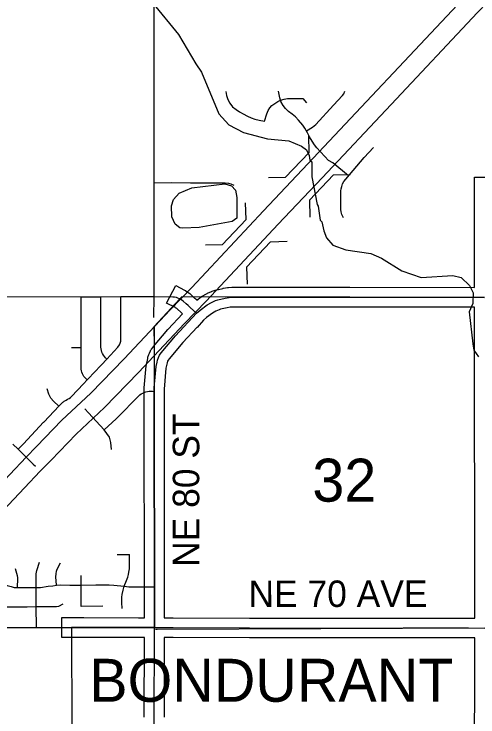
# Model space of a CAD drawing. Extents: x -1403959 to 81668, y -1400582 to 11018.
# Drawn here: x 8024.3 to 8160, y 8890.9 to 9096.5 of the extents above; entities that cross this region are included whole.
import ezdxf

# ---------------------------------------------------------------- set-up
doc = ezdxf.new("R2010")
doc.units = 0
for name, color, linetype in [('tdCiCoBndryTxt', 7, 'Continuous'), ('tdCiCorpBndryTxt', 7, 'Continuous'), ('tdCiRRCL', 7, 'Continuous'), ('tdCiRROwnerTxt', 7, 'Continuous'), ('tdCiSectLine', 7, 'Continuous'), ('tdCiSectNmbr', 7, 'Continuous'), ('tdCiSectTwpRng', 7, 'Continuous'), ('tdCoCityStreetMajor', 7, 'Continuous'), ('tdCoClipBndry', 7, 'Continuous'), ('tdCoDivCarto', 7, 'Continuous'), ('tdCoSectLinePart', 7, 'Continuous'), ('tdCoSectNmbr', 7, 'Continuous'), ('tdCoShieldCoRteHrd', 7, 'Continuous'), ('tdCoSurfBitum', 7, 'Continuous'), ('tdCoSurfEarth', 7, 'Continuous')]:
    doc.layers.add(name, color=color, linetype=linetype)

msp = doc.modelspace()

# ---------------------------------------------------------------- linework, layer by layer
at = {"layer": 'tdCiCoBndryTxt'}
for points in [[(8088.15, 9013.72), (8122.53, 9013.7), (8161.87, 9013.65)], [(8077.67, 9008.99), (8075.84, 9010.69), (8075.19, 9011.29)], [(8065.28, 8987.22), (8065.83, 8993.4), (8066.11, 8994.69), (8066.22, 8995.24), (8066.49, 8996.05), (8066.84, 8996.79), (8067.3, 8997.46), (8071.47, 9002.4), (8077.67, 9008.99)], [(8065.26, 8987.01), (8065.28, 8987.22)], [(8065.26, 8986.98), (8065.26, 8987.01)], [(8065.33, 8917.06), (8065.26, 8986.98)], [(8041.13, 8917.08), (8044.65, 8917.09), (8060.65, 8917.06), (8065.33, 8917.05)], [(8065.27, 8887.61), (8065.27, 8890.9), (8065.33, 8914.66), (8065.33, 8917.05)], [(8065.33, 8917.05), (8065.33, 8917.06)], [(8065.33, 8917.05), (8070.79, 8917.05), (8093.13, 8916.97), (8115.3, 8916.93), (8138.14, 8916.95), (8157.24, 8916.95), (8161.92, 8916.93), (8167.48, 8916.96), (8195.57, 8916.93), (8218.73, 8916.92), (8252.67, 8916.91), (8258.85, 8916.88), (8355.45, 8916.82), (8379.54, 8916.9), (8415.58, 8916.85), (8452.06, 8916.96)]]:
    msp.add_lwpolyline(points, dxfattribs=at)
at = {"layer": 'tdCiCorpBndryTxt'}
for points in [[(8077.67, 9008.99), (8078.7, 9009.95), (8080.77, 9011.47), (8082.01, 9012.19), (8083.22, 9012.72), (8083.85, 9012.95), (8086.01, 9013.45), (8087.17, 9013.65), (8088.15, 9013.72), (8088.15, 9013.72)], [(8088.15, 9013.72), (8088.15, 9013.72)]]:
    msp.add_lwpolyline(points, dxfattribs=at)
at = {"layer": 'tdCiRRCL'}
msp.add_lwpolyline([(8161.87, 9013.65), (8122.53, 9013.7), (8088.15, 9013.72), (8073.33, 9013.77), (8072.81, 9013.22), (8065.24, 9005.1), (8065.26, 8986.98), (8065.33, 8917.06), (8060.17, 8917.06), (8041.13, 8917.06), (8041.14, 8887.44)], dxfattribs=at)
at = {"layer": 'tdCiRROwnerTxt'}
msp.add_lwpolyline([(8075.19, 9011.29), (8074.64, 9011.78), (8073.72, 9012.59), (8073.36, 9012.88), (8072.96, 9013.14), (8072.81, 9013.22)], dxfattribs=at)
at = {"layer": 'tdCiSectLine'}
for points in [[(8062.36, 8890.91), (8062.43, 8914.16), (8060.65, 8914.16), (8044.65, 8914.18), (8041.13, 8914.18), (8038.23, 8914.18), (8038.22, 8919.98), (8041.12, 8919.98), (8044.65, 8919.99), (8044.65, 8919.99), (8044.66, 8919.99), (8060.66, 8919.97), (8060.66, 8919.97), (8062.43, 8919.96), (8062.36, 8986.97), (8062.36, 8986.98), (8062.36, 8987.16), (8062.37, 8987.23), (8062.94, 8993.66), (8062.96, 8993.78), (8062.99, 8993.97), (8063, 8994.02), (8063.27, 8995.28), (8063.37, 8995.79), (8063.37, 8995.8), (8063.42, 8995.99), (8063.46, 8996.14), (8063.73, 8996.95), (8063.74, 8996.99), (8063.81, 8997.16), (8063.87, 8997.3), (8064.22, 8998.04), (8064.24, 8998.08), (8064.33, 8998.24), (8064.43, 8998.41), (8064.46, 8998.46), (8064.93, 8999.12), (8065, 8999.22), (8065.08, 8999.33), (8069.25, 9004.27), (8069.28, 9004.32), (8069.35, 9004.39), (8073.55, 9008.85), (8073.24, 9009.14), (8071.86, 9010.37), (8071.66, 9010.53), (8071.49, 9010.64), (8071.46, 9010.65), (8068.89, 9012), (8071.6, 9017.14), (8074.17, 9015.79), (8074.31, 9015.71), (8074.41, 9015.65), (8074.55, 9015.57), (8074.94, 9015.31), (8074.97, 9015.3), (8075.12, 9015.19), (8075.16, 9015.15), (8075.53, 9014.86), (8075.64, 9014.77), (8075.65, 9014.76), (8077.11, 9013.46), (8077.16, 9013.42), (8077.53, 9013.08), (8077.55, 9013.09), (8077.77, 9012.88), (8079.05, 9013.81), (8079.15, 9013.89), (8079.31, 9013.99), (8079.32, 9013.99), (8080.57, 9014.71), (8080.73, 9014.79), (8080.84, 9014.85), (8082.06, 9015.38), (8082.11, 9015.4), (8082.22, 9015.44), (8082.85, 9015.67), (8082.92, 9015.7), (8083.1, 9015.75), (8083.2, 9015.78), (8085.36, 9016.28), (8085.44, 9016.3), (8085.52, 9016.31), (8086.68, 9016.51), (8086.79, 9016.53), (8086.98, 9016.54), (8087.95, 9016.61), (8087.96, 9016.61), (8088.15, 9016.62), (8088.15, 9016.62), (8122.53, 9016.6), (8122.54, 9016.6), (8158.96, 9016.55), (8158.96, 9045.96), (8158.96, 9048.86), (8164.77, 9048.86)], [(8115.3, 8919.83), (8138.13, 8919.85), (8138.14, 8919.85), (8157.24, 8919.85), (8157.24, 8919.85), (8159.01, 8919.85), (8158.97, 9010.75), (8158.96, 9010.75), (8158.96, 9010.75), (8122.53, 9010.8), (8088.24, 9010.81), (8087.52, 9010.76), (8086.58, 9010.6), (8084.68, 9010.17), (8084.31, 9010.03), (8083.32, 9009.59), (8082.35, 9009.04), (8080.56, 9007.72), (8079.73, 9006.94), (8077.82, 9004.89), (8077.81, 9004.9), (8073.63, 9000.47), (8069.61, 8995.69), (8069.36, 8995.33), (8069.19, 8994.98), (8069.03, 8994.5), (8068.96, 8994.13), (8068.96, 8994.12), (8068.95, 8994.07), (8068.71, 8992.96), (8068.16, 8986.85), (8068.23, 8919.96), (8070.79, 8919.95), (8070.8, 8919.95), (8093.13, 8919.87), (8115.3, 8919.83)], [(8158.97, 8870.09), (8159.01, 8914.04), (8157.23, 8914.05), (8138.14, 8914.05), (8115.31, 8914.03), (8115.3, 8914.03), (8115.3, 8914.03), (8093.12, 8914.07), (8093.12, 8914.07), (8070.79, 8914.15), (8068.23, 8914.15), (8068.17, 8890.89)]]:
    msp.add_lwpolyline(points, dxfattribs=at)
at = {"layer": 'tdCiSectNmbr'}
for points in [[(8065.29, 9046.53), (8065.29, 9047.17), (8065.23, 9059.08), (8065.26, 9061.71), (8065.27, 9080.65), (8065.28, 9110.66)], [(8065.23, 9013.87), (8065.29, 9046.53)], [(8006.68, 9013.84), (8019.19, 9013.87), (8043.9, 9013.81), (8049.71, 9013.85), (8055.52, 9013.89), (8056.07, 9013.89), (8064.58, 9013.87), (8065.23, 9013.87)], [(8065.23, 9013.87), (8070.73, 9013.82), (8071.2, 9013.77), (8071.66, 9013.68), (8072.11, 9013.54), (8072.54, 9013.36)], [(8072.54, 9013.36), (8072.55, 9013.36), (8072.81, 9013.22)], [(8005.6, 8917.1), (8009.6, 8917.08), (8018.16, 8917.09), (8018.76, 8917.08), (8024.84, 8917.09), (8030.81, 8917.07), (8041.13, 8917.08)]]:
    msp.add_lwpolyline(points, dxfattribs=at)
at = {"layer": 'tdCiSectTwpRng'}
for points in [[(8086.2, 9073.91), (8086.39, 9072.73), (8086.77, 9071.5), (8087.39, 9070.43), (8088.18, 9069.43), (8089.24, 9068.56), (8090.19, 9067.9), (8091.32, 9067.31), (8092.58, 9066.67), (8093.59, 9066.19), (8094.72, 9065.82), (8096.02, 9065.52), (8097.55, 9065.16), (8098.18, 9067.35), (8098.58, 9068.28), (8099.1, 9069.12), (8099.65, 9069.73), (8100.53, 9070.41), (8101.46, 9070.97), (8102.23, 9071.32)], [(8116.29, 9053.67), (8115.14, 9054.82), (8113.93, 9056.26), (8112.83, 9057.37), (8112.14, 9058.32), (8111.46, 9059.32), (8110.71, 9060.61), (8110.11, 9061.8), (8109.33, 9063.17), (8108.72, 9064.07), (8107.51, 9065.5), (8106.57, 9066.43), (8105.6, 9067.25), (8104.56, 9068.02), (8103.69, 9068.92), (8103.03, 9069.75), (8102.36, 9070.93), (8102, 9072.06), (8101.78, 9072.97), (8101.66, 9074.01)], [(8109.82, 9062.32), (8111.6, 9063.47), (8112.51, 9064.25), (8117.68, 9069.89), (8120.35, 9072.71), (8120.74, 9073.23), (8121.08, 9073.97)], [(8102.23, 9071.32), (8103.31, 9071.64), (8104.25, 9071.8), (8108.71, 9071.8), (8109.83, 9070.52)], [(8120.6, 9036.91), (8120.17, 9037.88), (8119.93, 9038.66), (8119.85, 9039.33), (8119.89, 9044.82), (8119.97, 9045.42), (8120.15, 9046.13), (8120.38, 9046.85), (8120.74, 9047.54), (8121.3, 9048.22), (8126.64, 9054.56), (8129.44, 9057.46)], [(8122.09, 9049.16), (8117.53, 9053), (8116.29, 9053.67)], [(8065.29, 9047.17), (8070.35, 9047.23), (8075.93, 9047.19), (8081.71, 9047.17), (8083.74, 9047.14), (8084.9, 9047.14), (8085.99, 9047.11), (8087.03, 9047.04), (8087.68, 9046.87), (8088.54, 9046.51)], [(8041.08, 8984.65), (8044.57, 8988.37), (8045.65, 8989.52), (8046.11, 8990.02), (8047.66, 8991.62), (8049.85, 8993.97), (8051.38, 8995.6), (8054.67, 8999.13), (8055.08, 8999.79), (8055.3, 9000.25), (8055.47, 9000.83), (8055.52, 9001.74), (8055.49, 9013.73), (8055.52, 9013.89)], [(8045.65, 8989.52), (8044.99, 8990.17), (8044.71, 8990.53), (8044.47, 8990.91), (8044.28, 8991.32), (8044.12, 8991.75), (8044.01, 8992.19), (8043.94, 8992.64), (8043.92, 8993.09), (8043.96, 8994.46), (8043.94, 8996.87), (8043.95, 8999.04), (8043.96, 8999.54), (8043.94, 9001.69), (8043.92, 9007.8), (8043.9, 9013.81)], [(8051.38, 8995.6), (8051.03, 8995.96), (8050.72, 8996.35), (8050.44, 8996.76), (8050.2, 8997.2), (8050, 8997.65), (8049.84, 8998.12), (8049.72, 8998.61), (8049.64, 8999.1), (8049.71, 9013.85)], [(8065.18, 9007.79), (8065.23, 9013.79), (8065.23, 9013.87)], [(8041.08, 8998.97), (8043.95, 8999.04)], [(8043.95, 8999.04), (8043.95, 8999.04)], [(8037.39, 8981.88), (8035.85, 8983.3), (8035.06, 8984.17), (8034.48, 8985.32), (8033.96, 8986.86)], [(8032.95, 8977.17), (8036.01, 8980.37), (8037.39, 8981.88), (8038.29, 8982.74), (8038.52, 8983), (8038.71, 8983.11), (8038.94, 8983.25), (8039.16, 8983.41), (8039.54, 8983.63), (8039.92, 8983.87), (8040.37, 8984.12), (8040.77, 8984.35), (8041.08, 8984.65)], [(8050.68, 8974.87), (8054.15, 8978.15), (8061.08, 8985.15), (8061.49, 8985.42), (8061.92, 8985.67), (8062.36, 8985.87), (8062.83, 8986.03), (8063.3, 8986.15), (8063.79, 8986.22), (8064.28, 8986.25), (8064.77, 8986.23), (8065.26, 8986.17)], [(8052.79, 8969.15), (8052.63, 8971.17), (8052.2, 8972.73), (8050.68, 8974.87), (8046.06, 8979.85), (8044.97, 8981.06)], [(8025.46, 8969.22), (8027.01, 8970.85), (8032.92, 8977.14)], [(8032.92, 8977.14), (8032.95, 8977.17)], [(8023.89, 8970.67), (8025.46, 8969.22), (8028.47, 8966.27), (8028.48, 8966.26), (8029.37, 8965.39), (8029.91, 8964.86)], [(8029.91, 8964.86), (8030.53, 8964.25)], [(8054.45, 8938.46), (8058.03, 8938.45)], [(8055.91, 8922.62), (8055.82, 8924.45), (8055.8, 8925.96), (8055.87, 8926.76), (8056.16, 8927.98), (8056.52, 8929.14), (8057.17, 8930.89), (8057.52, 8931.83), (8057.77, 8932.62), (8057.9, 8933.3), (8058.03, 8934.3), (8058.03, 8938.45)], [(8030.81, 8917.07), (8030.77, 8923.2), (8030.79, 8926.05), (8030.8, 8928.78), (8030.79, 8930.43), (8030.77, 8932.3), (8030.8, 8932.82), (8030.98, 8933.75), (8031.76, 8936.22)], [(8036.68, 8929.46), (8036.54, 8931.92), (8036.57, 8932.84), (8036.71, 8933.57), (8036.89, 8934.14), (8037.84, 8935.99)], [(8025.31, 8928.8), (8025.36, 8931.41), (8025.35, 8931.76), (8025.29, 8932.18), (8024.68, 8934.29)], [(8050.21, 8923.31), (8043.95, 8923.22), (8043.92, 8923.22), (8043.93, 8929.52), (8043.94, 8932.31)], [(8018.82, 8929.95), (8020.03, 8929.93), (8021.06, 8929.76), (8022.32, 8929.38), (8023.49, 8929.04), (8024.3, 8928.84), (8024.8, 8928.8), (8025.31, 8928.8), (8030.12, 8928.76), (8030.8, 8928.78), (8030.82, 8928.78)], [(8030.82, 8928.78), (8032.06, 8928.84), (8034.22, 8929.14), (8035.62, 8929.33), (8036.68, 8929.46), (8037.79, 8929.54), (8040.62, 8929.51)], [(8040.62, 8929.51), (8041.03, 8929.51), (8043.93, 8929.52), (8048.23, 8929.54), (8052.08, 8929.53), (8053.47, 8929.43), (8056.52, 8929.14), (8057.83, 8929.03), (8059.39, 8928.97), (8065.32, 8928.99)], [(8015.07, 8924.1), (8016.66, 8923.39), (8017.43, 8923.17), (8018.74, 8923.16), (8020.84, 8923.16), (8028.11, 8923.18), (8030.77, 8923.2), (8033.64, 8923.21), (8035.72, 8923.2), (8036.69, 8923.22), (8037.36, 8923.37), (8038.68, 8923.99)]]:
    msp.add_lwpolyline(points, dxfattribs=at)
at = {"layer": 'tdCoCityStreetMajor'}
msp.add_lwpolyline([(8065.21, 9005.11), (8065.22, 8999.41)], dxfattribs=at)
at = {"layer": 'tdCoClipBndry'}
msp.add_lwpolyline([(8548.59, 8917.26), (8380.45, 8916.75), (8355.71, 8916.58), (8259.66, 8916.8), (8161.9, 8916.94), (8066.17, 8916.48), (8065.64, 8916.49)], dxfattribs=at)
at = {"layer": 'tdCoDivCarto'}
for points in [[(7944.75, 8878.66), (7956.46, 8891.08), (7969.16, 8904.56), (7973.56, 8909.35), (7985.39, 8921.79), (8001.25, 8938.72), (8023.08, 8961.85), (8027.8, 8966.89), (8030.9, 8970), (8038.31, 8977.77), (8046.72, 8985.59), (8056.47, 8995.63), (8069.96, 9010.05), (8076.26, 9016.53), (8097.26, 9038.99), (8110.19, 9052.68), (8155.56, 9100.95), (8166.91, 9112.78)], [(7960.77, 8887.19), (7973.41, 8900.61), (7977.77, 8905.35), (7989.67, 8917.87), (8005.55, 8934.82), (8027.33, 8957.9), (8031.95, 8962.83), (8035.15, 8966.05), (8042.43, 8973.69), (8050.76, 8981.43), (8060.71, 8991.67), (8074.16, 9006.05), (8080.45, 9012.52), (8101.54, 9035.07), (8114.36, 9048.64), (8134.58, 9070.08), (8134.57, 9070.08), (8159.81, 9097), (8171.12, 9108.79)]]:
    msp.add_lwpolyline(points, dxfattribs=at)
at = {"layer": 'tdCoSurfBitum'}
for points in [[(8064.91, 9099.69), (8072.41, 9090.53), (8077.46, 9081.99), (8079.14, 9079.55), (8084.19, 9067.34), (8087.09, 9064.13), (8091.37, 9061.85), (8098.4, 9060.02), (8104.66, 9059.41), (8108.33, 9057.89), (8109.86, 9056.82), (8110.62, 9055.14), (8110.77, 9053.77), (8111.39, 9053.31), (8111.39, 9048.89), (8112.93, 9040.8), (8113.23, 9040.34), (8113.85, 9036.22), (8114.31, 9035.76), (8114.92, 9033.16), (8115.68, 9031.03), (8117.52, 9028.89), (8121.34, 9027.52), (8128.67, 9026.46), (8131.72, 9025.09), (8137.68, 9021.43), (8143.34, 9019.45), (8152.65, 9020.07), (8155.09, 9019.46), (8157.54, 9017.17), (8158.61, 9015.03), (8158.46, 9011.83), (8157.4, 9009.38), (8158.47, 9000.07), (8158.78, 8998.24), (8160.16, 8996.26)], [(8073.69, 9033.89), (8072.77, 9034.04), (8071.4, 9035.11), (8070.48, 9037.25), (8070.32, 9040.46), (8070.93, 9042.29), (8072.61, 9044.12), (8076.27, 9045.65), (8085.89, 9046.88), (8087.88, 9046.27), (8089.1, 9045.05), (8089.41, 9042.91), (8089.41, 9036.81), (8088.04, 9035.89), (8078.42, 9034.05), (8073.69, 9033.89)]]:
    msp.add_lwpolyline(points, dxfattribs=at)
at = {"layer": 'tdCoSurfEarth'}
for p, q in [((8110.64, 9056.07), (8110.53, 9060.94)), ((8103.62, 9048.71), (8110.64, 9056.07)), ((8103.62, 9048.71), (8098.75, 9048.6)), ((8117.7, 9049.46), (8110.67, 9042.08)), ((8117.7, 9049.46), (8122.58, 9049.57)), ((8110.67, 9042.08), (8110.79, 9037.11)), ((8092.13, 9036.45), (8091.97, 9041.33)), ((8085.17, 9029.04), (8092.13, 9036.45)), ((8099.25, 9029.9), (8092.27, 9022.47)), ((8099.25, 9029.9), (8104.12, 9030.06)), ((8085.17, 9029.04), (8080.3, 9028.88)), ((8092.27, 9022.47), (8092.44, 9017.5))]:
    msp.add_line(p, q, dxfattribs=at)

# ---------------------------------------------------------------- texts
at = {"layer": 'tdCoSectLinePart'}
msp.add_text('32', height=12.575, rotation=0.0024, dxfattribs=at).set_placement((8111.52, 8953.9))
at = {"layer": 'tdCoSectNmbr'}
for s, rotation, p in [('NE 80 ST', 90, (8078.45, 8934.84)), ('NE 70 AVE', 0.0485, (8092.86, 8923.08))]:
    msp.add_text(s, height=7.738, rotation=rotation, dxfattribs=at).set_placement(p)
at = {"layer": 'tdCoShieldCoRteHrd'}
msp.add_text('BONDURANT', height=12.575, rotation=0.0044, dxfattribs=at).set_placement((8046.28, 8895.36))

doc.saveas('drawing.dxf')
